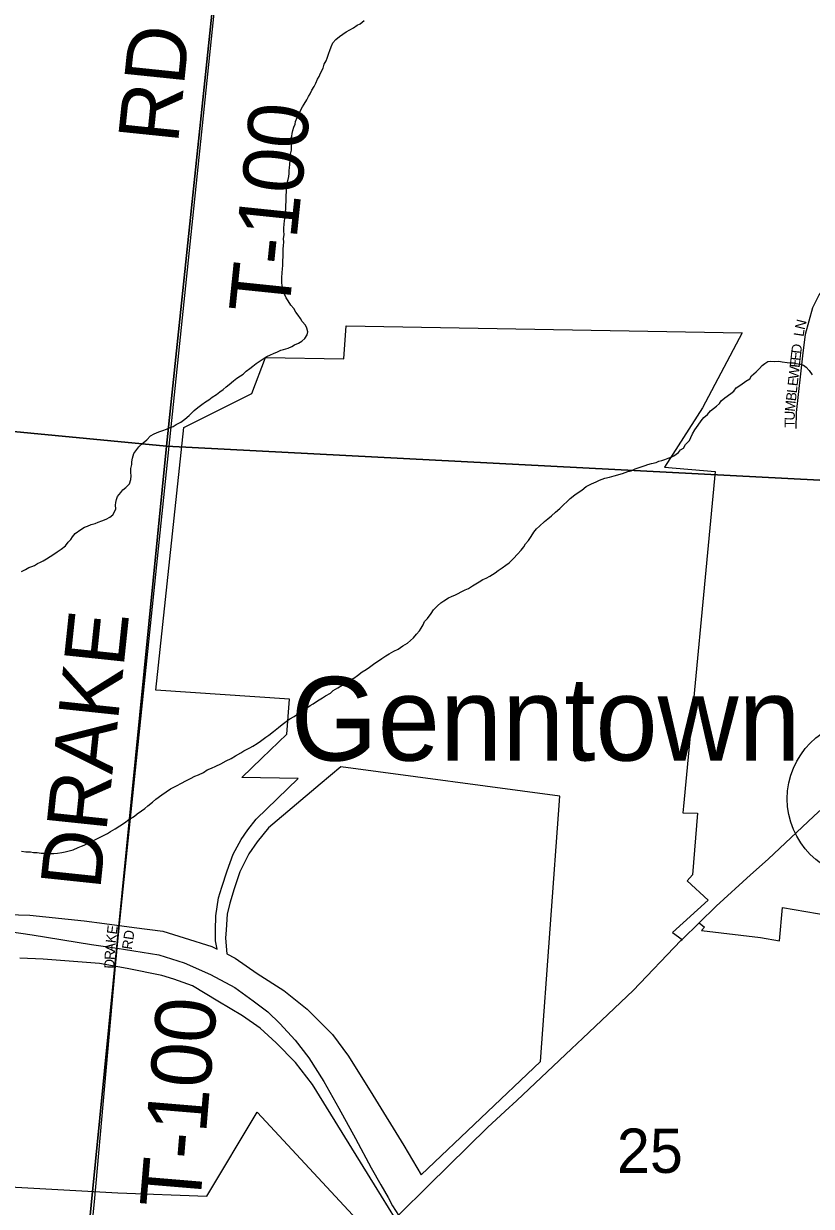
# Model space of a CAD drawing. Extents: x 0 to 1064, y 0 to 440.
# Drawn here: x 261.88 to 273.78, y 260.63 to 278.49 of the extents above; entities that cross this region are included whole.
import ezdxf

# ---------------------------------------------------------------- set-up
doc = ezdxf.new("R2010")
doc.units = 0
for name, color, linetype in [('GM_X_City_Street', 7, 'Continuous'), ('GM_X_City_Street_Text', 7, 'Continuous'), ('GM_X_Corporation', 7, 'Continuous'), ('GM_X_Minor_River', 7, 'Continuous'), ('GM_X_Section', 7, 'Continuous'), ('GM_X_Section_Text', 7, 'Continuous'), ('GM_X_Township_Road', 7, 'Continuous'), ('GM_X_Township_Road_Text', 7, 'Continuous'), ('GM_X_Township_Subdivision', 7, 'Continuous'), ('GM_X_Township_Subdivision_Text', 7, 'Continuous'), ('GM_X_Unincorporated', 7, 'Continuous'), ('GM_X_Unincorporated_Text', 7, 'Continuous'), ('GM_X_US_Route', 7, 'Continuous')]:
    doc.layers.add(name, color=color, linetype=linetype)

msp = doc.modelspace()

# ---------------------------------------------------------------- linework, layer by layer
at = {"layer": 'GM_X_City_Street'}
for points in [[(261.017, 264.88), (262.014, 264.73), (262.91, 264.587), (263.295, 264.53), (263.927, 264.428), (264.308, 264.309), (264.703, 264.131), (265.074, 263.935), (265.35, 263.735), (265.572, 263.568), (265.752, 263.394), (265.982, 263.14), (266.189, 262.873), (266.419, 262.519), (266.641, 262.113), (266.895, 261.657), (267.131, 261.216), (267.279, 260.959), (267.386, 260.766), (267.455, 260.638), (267.546, 260.498)], [(263.266, 264.203), (263.295, 264.53), (263.327, 264.839)], [(262.417, 255.447), (262.952, 260.698)]]:
    msp.add_lwpolyline(points, dxfattribs=at)
at = {"layer": 'GM_X_Corporation'}
for points in [[(261.453, 265.045), (261.978, 265.031), (262.796, 264.944), (263.104, 264.901), (263.552, 264.843), (263.984, 264.785), (264.305, 264.688), (264.724, 264.554), (264.804, 264.514), (264.782, 264.641), (264.782, 264.804), (264.785, 265.02), (264.825, 265.289), (264.875, 265.452), (264.956, 265.699), (265.046, 265.95), (265.169, 266.173), (265.268, 266.316), (265.395, 266.477), (266.031, 267.092), (265.18, 267.106), (265.481, 267.397), (265.86, 267.763), (265.897, 268.292), (263.881, 268.428), (264.302, 272.393), (265.329, 272.906), (265.537, 273.446), (266.718, 273.426), (266.753, 273.925), (272.737, 273.82), (272.134, 272.686), (271.561, 271.79), (272.327, 271.728), (271.849, 266.674), (271.839, 266.575), (272.062, 266.569), (271.984, 265.639), (271.905, 265.547), (272.221, 265.257), (271.682, 264.765), (271.827, 264.663), (272.087, 264.912), (272.164, 264.849), (272.12, 264.795), (273.01, 264.693), (273.3, 264.642), (273.343, 265.145), (274.049, 265.025)], [(267.501, 260.444), (267.18, 260.955), (266.247, 262.474), (265.989, 262.803), (265.699, 263.099), (265.456, 263.323), (265.186, 263.511), (264.817, 263.729), (264.431, 263.961), (264.153, 264.062), (263.968, 264.12), (263.444, 264.221), (263.027, 264.298), (262.178, 264.366), (261.824, 264.38)], [(252.706, 261.426), (263.305, 260.835), (264.65, 260.788), (265.41, 262.053), (267.182, 260.149)]]:
    msp.add_lwpolyline(points, dxfattribs=at)
msp.add_lwpolyline([(267.887, 261.108), (269.69, 262.821), (269.981, 266.825), (266.675, 267.266), (266.363, 267.004), (265.581, 266.348), (265.408, 266.134), (265.284, 265.954), (265.147, 265.682), (265.06, 265.424), (264.996, 265.211), (264.959, 265.043), (264.94, 264.807), (264.934, 264.683), (264.951, 264.443), (265.079, 264.38), (265.411, 264.146), (265.812, 263.893), (266.166, 263.611), (266.548, 263.228), (266.791, 262.902), (267.158, 262.313), (267.625, 261.55)], close=True, dxfattribs=at)
at = {"layer": 'GM_X_Minor_River'}
for points in [[(265.851, 275.948), (265.852, 275.99), (265.86, 276.045), (265.862, 276.087), (265.876, 276.135), (265.889, 276.183), (265.891, 276.226), (265.892, 276.268), (265.9, 276.317), (265.901, 276.359), (265.91, 276.432), (265.912, 276.517), (265.927, 276.577), (265.928, 276.631), (265.93, 276.686), (265.92, 276.747), (265.934, 276.789), (265.941, 276.831), (265.949, 276.874), (265.963, 276.928), (265.982, 276.97), (265.99, 277.012), (266.016, 277.072), (266.049, 277.144), (266.069, 277.186), (266.094, 277.233), (266.12, 277.275), (266.159, 277.341), (266.185, 277.388), (266.211, 277.43), (266.237, 277.484), (266.269, 277.538), (266.295, 277.591), (266.321, 277.651), (266.347, 277.693), (266.367, 277.741), (266.406, 277.819), (266.42, 277.879), (266.452, 277.927), (266.466, 277.969), (266.493, 278.041), (266.506, 278.083), (266.526, 278.137), (266.552, 278.197), (266.597, 278.25), (266.653, 278.297), (266.703, 278.332), (266.753, 278.367), (266.809, 278.395), (266.864, 278.424), (266.921, 278.465), (266.964, 278.487), (267.026, 278.534)], [(263.351, 271.411), (263.383, 271.452), (263.427, 271.487), (263.483, 271.54), (263.504, 271.606), (263.505, 271.661), (263.501, 271.71), (263.503, 271.77), (263.517, 271.831), (263.518, 271.873), (263.526, 271.928), (263.547, 272), (263.579, 272.041), (263.623, 272.101), (263.686, 272.159), (263.743, 272.206), (263.799, 272.265), (263.855, 272.294), (263.923, 272.328), (263.985, 272.344), (264.04, 272.367), (264.096, 272.39), (264.139, 272.406), (264.189, 272.435), (264.257, 272.47), (264.319, 272.516), (264.382, 272.575), (264.457, 272.646), (264.514, 272.692), (264.576, 272.739), (264.632, 272.78), (264.682, 272.809), (264.732, 272.85), (264.794, 272.89), (264.844, 272.931), (264.894, 272.966), (264.944, 273.007), (264.988, 273.042), (265.051, 273.095), (265.101, 273.136), (265.157, 273.17), (265.2, 273.199), (265.244, 273.241), (265.3, 273.281), (265.344, 273.316), (265.394, 273.357), (265.438, 273.386), (265.5, 273.427), (265.556, 273.462), (265.612, 273.49), (265.655, 273.507), (265.717, 273.536), (265.766, 273.558), (265.809, 273.569), (265.877, 273.591), (265.932, 273.614), (265.976, 273.637), (266.032, 273.665), (266.087, 273.694), (266.131, 273.735), (266.163, 273.789), (266.177, 273.837), (266.161, 273.892), (266.138, 273.935), (266.091, 273.991), (266.062, 274.035), (266.027, 274.085), (265.992, 274.134), (265.964, 274.19), (265.916, 274.24), (265.876, 274.302), (265.847, 274.351), (265.819, 274.413), (265.808, 274.456), (265.791, 274.511), (265.781, 274.572), (265.783, 274.62), (265.784, 274.663), (265.786, 274.723), (265.795, 274.79), (265.796, 274.832), (265.798, 274.899), (265.801, 274.984), (265.803, 275.039), (265.804, 275.087), (265.806, 275.136), (265.814, 275.196), (265.809, 275.239), (265.818, 275.305), (265.813, 275.354), (265.815, 275.402), (265.817, 275.463), (265.825, 275.511), (265.833, 275.572), (265.835, 275.633), (265.842, 275.681), (265.844, 275.742), (265.846, 275.808), (265.848, 275.851), (265.849, 275.893), (265.851, 275.948)], [(271.12, 271.766), (271.163, 271.783), (271.212, 271.799), (271.268, 271.816), (271.311, 271.833), (271.366, 271.849), (271.434, 271.865), (271.477, 271.882), (271.52, 271.893), (271.569, 271.91), (271.619, 271.927), (271.662, 271.943), (271.705, 271.966), (271.774, 272.013), (271.805, 272.054), (271.849, 272.077), (271.881, 272.137), (271.938, 272.196), (271.958, 272.238), (271.984, 272.298), (272.022, 272.357), (272.073, 272.429), (272.118, 272.494), (272.156, 272.541), (272.213, 272.588), (272.257, 272.641), (272.301, 272.677), (272.345, 272.712), (272.395, 272.753), (272.42, 272.794), (272.471, 272.841), (272.564, 272.905), (272.608, 272.94), (272.646, 272.988), (272.715, 273.034), (272.79, 273.092), (272.852, 273.127), (272.877, 273.169), (272.946, 273.233), (272.997, 273.28), (273.035, 273.328), (273.078, 273.357), (273.122, 273.386), (273.165, 273.391), (273.226, 273.389), (273.287, 273.393), (273.341, 273.385), (273.414, 273.371), (273.456, 273.369), (273.511, 273.368), (273.553, 273.36), (273.614, 273.346), (273.662, 273.333), (273.704, 273.301), (273.745, 273.251), (273.791, 273.189)], [(265.412, 267.619), (265.462, 267.654), (265.543, 267.718), (265.587, 267.748), (265.655, 267.8), (265.731, 267.864), (265.787, 267.905), (265.849, 267.952), (265.905, 267.993), (265.967, 268.027), (266.036, 268.074), (266.092, 268.108), (266.142, 268.143), (266.21, 268.196), (266.254, 268.219), (266.322, 268.265), (266.397, 268.311), (266.44, 268.34), (266.515, 268.381), (266.559, 268.422), (266.627, 268.462), (266.695, 268.503), (266.764, 268.549), (266.826, 268.584), (266.869, 268.606), (266.925, 268.647), (266.994, 268.7), (267.056, 268.74), (267.106, 268.775), (267.187, 268.833), (267.243, 268.868), (267.293, 268.903), (267.355, 268.944), (267.405, 268.972), (267.473, 269.013), (267.541, 269.047), (267.61, 269.094), (267.678, 269.134), (267.728, 269.175), (267.772, 269.216), (267.817, 269.269), (267.861, 269.323), (267.887, 269.364), (267.919, 269.412), (267.939, 269.46), (267.983, 269.507), (268.04, 269.584), (268.072, 269.638), (268.135, 269.697), (268.185, 269.744), (268.229, 269.773), (268.298, 269.819), (268.347, 269.842), (268.403, 269.864), (268.446, 269.887), (268.489, 269.91), (268.551, 269.939), (268.601, 269.962), (268.663, 270.002), (268.713, 270.031), (268.762, 270.06), (268.818, 270.095), (268.868, 270.117), (268.923, 270.146), (269.004, 270.198), (269.048, 270.233), (269.11, 270.274), (269.166, 270.314), (269.216, 270.349), (269.279, 270.414), (269.342, 270.479), (269.399, 270.538), (269.437, 270.591), (269.463, 270.633), (269.507, 270.686), (269.546, 270.746), (269.591, 270.811), (269.629, 270.859), (269.673, 270.9), (269.748, 270.97), (269.798, 271.011), (269.855, 271.058), (269.917, 271.111), (269.98, 271.17), (270.037, 271.223), (270.093, 271.275), (270.137, 271.317), (270.206, 271.375), (270.256, 271.41), (270.312, 271.445), (270.381, 271.503), (270.461, 271.543), (270.529, 271.572), (270.579, 271.594), (270.659, 271.628), (270.732, 271.644), (270.8, 271.66), (270.929, 271.699), (271.009, 271.727), (271.058, 271.737), (271.12, 271.766)], [(261.85, 270.219), (261.912, 270.247), (261.962, 270.276), (262.005, 270.293), (262.048, 270.31), (262.092, 270.339), (262.135, 270.356), (262.178, 270.379), (262.228, 270.407), (262.284, 270.442), (262.34, 270.477), (262.39, 270.512), (262.452, 270.552), (262.515, 270.605), (262.553, 270.658), (262.597, 270.699), (262.623, 270.741), (262.661, 270.789), (262.748, 270.853), (262.804, 270.887), (262.847, 270.904), (262.903, 270.927), (262.964, 270.943), (263.007, 270.96), (263.063, 270.983), (263.131, 271.005), (263.187, 271.039), (263.23, 271.075), (263.256, 271.116), (263.276, 271.164), (263.272, 271.219), (263.273, 271.261), (263.287, 271.304), (263.3, 271.352), (263.351, 271.411)], [(261.851, 265.993), (261.918, 265.985), (261.985, 265.983), (262.033, 265.975), (262.088, 265.973), (262.148, 265.965), (262.191, 265.964), (262.234, 265.963), (262.294, 265.961), (262.337, 265.96), (262.392, 265.964), (262.459, 265.974), (262.508, 265.985), (262.57, 266.001), (262.631, 266.017), (262.705, 266.051), (262.755, 266.068), (262.798, 266.085), (262.872, 266.119), (262.946, 266.159), (263.027, 266.199), (263.07, 266.222), (263.151, 266.262), (263.194, 266.291), (263.263, 266.332), (263.337, 266.378), (263.406, 266.424), (263.474, 266.471), (263.555, 266.523), (263.599, 266.558), (263.661, 266.605), (263.711, 266.64), (263.761, 266.681), (263.83, 266.733), (263.88, 266.78), (263.968, 266.844), (264.036, 266.891), (264.099, 266.937), (264.142, 266.954), (264.191, 266.983), (264.266, 267.023), (264.334, 267.058), (264.402, 267.092), (264.47, 267.126), (264.526, 267.149), (264.6, 267.183), (264.656, 267.224), (264.718, 267.246), (264.786, 267.28), (264.86, 267.315), (264.941, 267.361), (265.015, 267.395), (265.083, 267.435), (265.164, 267.481), (265.207, 267.51), (265.257, 267.533), (265.3, 267.556), (265.344, 267.579), (265.412, 267.619)]]:
    msp.add_lwpolyline(points, dxfattribs=at)
at = {"layer": 'GM_X_Section'}
for points in [[(265.757, 288.473), (264.038, 272.108), (247.278, 273.713), (248.821, 289.79)], [(282.159, 287.82), (280.582, 271.247), (264.038, 272.108), (265.757, 288.473)], [(264.038, 272.108), (262.096, 252.537), (261.545, 252.577), (246.002, 254.147), (245.391, 254.213), (247.278, 273.713)], [(280.582, 271.247), (278.753, 250.922), (277.718, 251.02), (262.096, 252.537), (264.038, 272.108)]]:
    msp.add_lwpolyline(points, close=True, dxfattribs=at)
at = {"layer": 'GM_X_Township_Road'}
for points in [[(263.509, 266.589), (265.773, 288.383)], [(263.327, 264.839), (263.509, 266.589)], [(262.952, 260.698), (262.952, 260.699), (263.266, 264.203)]]:
    msp.add_lwpolyline(points, dxfattribs=at)
at = {"layer": 'GM_X_Township_Subdivision'}
msp.add_lwpolyline([(273.552, 272.374), (273.558, 272.619), (273.651, 273.475), (273.692, 273.802), (273.802, 274.205), (273.9, 274.392), (274.075, 274.607), (274.289, 274.726), (274.52, 274.828), (274.928, 274.816), (275.458, 274.769), (276.052, 274.735), (276.664, 274.7), (277.043, 274.688), (276.882, 273.163), (276.795, 272.417)], dxfattribs=at)
at = {"layer": 'GM_X_Unincorporated'}
msp.add_circle((274.606, 266.786), 1.19, dxfattribs=at)
at = {"layer": 'GM_X_US_Route'}
for points in [[(272.863, 265.637), (273.127, 265.876), (273.817, 266.523), (274.502, 267.145), (275.273, 267.863), (275.933, 268.498), (276.474, 268.978), (276.939, 269.362), (277.336, 269.669), (277.803, 269.991)], [(271.809, 264.645), (271.827, 264.663), (272.343, 265.165), (272.863, 265.637)], [(270.329, 263.17), (271.089, 263.889), (271.809, 264.645)], [(269.158, 262.069), (269.334, 262.228), (270.158, 263.008), (270.329, 263.17)], [(268.003, 260.95), (268.887, 261.823), (269.158, 262.069)], [(267.321, 260.27), (267.385, 260.332), (267.546, 260.498), (268.003, 260.95)]]:
    msp.add_lwpolyline(points, dxfattribs=at)

# ---------------------------------------------------------------- texts
at = {"layer": 'GM_X_City_Street_Text'}
for s, height, rotation, p in [('E', 0.152, 82.5462, (263.288, 264.732)), ('K', 0.152, 83.0322, (263.272, 264.6)), ('RD', 0.1515, 81.474, (263.516, 264.502)), ('R', 0.152, 87.2552, (263.256, 264.35)), ('A', 0.152, 85.4269, (263.262, 264.469)), ('D', 0.152, 87.2664, (263.25, 264.217))]:
    msp.add_text(s, height=height, rotation=rotation, dxfattribs=at).set_placement(p)
at = {"layer": 'GM_X_Section_Text'}
msp.add_text('25', height=0.6697, rotation=0, dxfattribs=at).set_placement((270.843, 261.137))
at = {"layer": 'GM_X_Township_Road_Text'}
for s, rotation, p in [('RD', 84.0932, (264.212, 276.665)), ('T-100', 84.0938, (265.886, 274.081)), ('DRAKE', 83.9912, (263.038, 265.399)), ('T-100', 85.2357, (264.542, 260.579))]:
    msp.add_text(s, height=0.9091, rotation=rotation, dxfattribs=at).set_placement(p)
at = {"layer": 'GM_X_Township_Subdivision_Text'}
for s, rotation, p in [('N', 75.6457, (273.676, 273.858)), ('L', 81.1396, (273.661, 273.757)), ('D', 83.662, (273.626, 273.5)), ('E', 83.6784, (273.602, 273.288)), ('E', 83.6477, (273.614, 273.394)), ('W', 83.6541, (273.583, 273.116)), ('E', 83.6636, (273.571, 273.01)), ('B', 83.6732, (273.546, 272.784)), ('L', 83.6477, (273.559, 272.904)), ('M', 84.4362, (273.531, 272.626)), ('T', 89.8634, (273.528, 272.39)), ('U', 88.7104, (273.528, 272.495))]:
    msp.add_text(s, height=0.152, rotation=rotation, dxfattribs=at).set_placement(p)
at = {"layer": 'GM_X_Unincorporated_Text'}
msp.add_text('Genntown', height=1.2636, rotation=0, dxfattribs=at).set_placement((265.916, 267.362))

doc.saveas('drawing.dxf')
